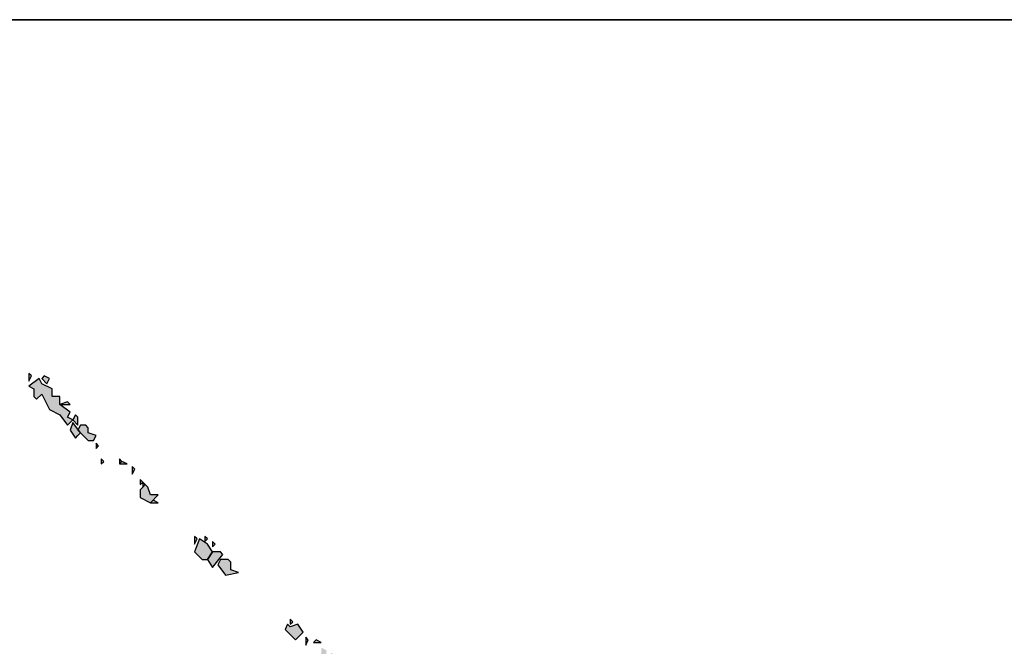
# Model space of a CAD drawing. Extents: x 797781 to 1255204, y 21234 to 1024248.
# Tile 820 of 1056: x 1187119 to 1187228, y 509045 to 509114. Entities that reach past the tile are written whole.
import ezdxf

# ---------------------------------------------------------------- set-up
doc = ezdxf.new("R2010")
doc.units = 0
doc.header["$LTSCALE"] = 1000
doc.header["$MEASUREMENT"] = 0
doc.layers.add('230303生产综合楼-平面图_t8$0$图框', color=4, linetype='Continuous', lineweight=35)
doc.layers.add('PUB_TEXT', color=7, linetype='Continuous')

# ---------------------------------------------------------------- blocks, each defined once
blk = doc.blocks.new('A$C59021D72')
at = {"linetype": 'Continuous'}
h = blk.add_hatch(color=256, dxfattribs=at)
h.paths.add_polyline_path([(1456.44, 489.84), (1455.87, 490.41), (1455.87, 489.27)])
h.paths.add_polyline_path([(1442.76, 502.95), (1442.19, 503.52), (1440.48, 503.52), (1439.91, 502.38), (1441.62, 500.1), (1444.47, 500.67), (1442.76, 501.24)])
h.paths.add_polyline_path([(1441.05, 504.66), (1440.48, 505.23), (1438.76, 505.23), (1437.62, 503.52), (1438.76, 501.81)])
h.paths.add_polyline_path([(1439.33, 506.94), (1438.76, 507.51), (1438.76, 506.37)])
h.paths.add_polyline_path([(1437.62, 506.94), (1435.91, 508.08), (1434.77, 505.23), (1436.48, 503.52), (1437.62, 503.52), (1438.76, 505.23)])
h.paths.add_polyline_path([(1437.62, 508.08), (1437.05, 508.65), (1437.05, 507.51)])
h.paths.add_polyline_path([(1435.34, 508.08), (1434.77, 508.65), (1434.77, 506.94)])
h.paths.add_polyline_path([(1426.79, 516.07), (1425.65, 516.64), (1425.08, 516.07)], flags=17)
h.paths.add_polyline_path([(1424.51, 519.49), (1423.94, 520.06), (1422.8, 518.92), (1422.8, 517.21), (1425.08, 516.07), (1426.79, 517.78), (1425.08, 517.78)])
h.paths.add_polyline_path([(1423.94, 520.06), (1423.37, 520.63), (1423.37, 519.49)])
h.paths.add_polyline_path([(1423.37, 520.63), (1422.8, 521.2), (1422.8, 520.06)])
h.paths.add_polyline_path([(1421.66, 523.48), (1421.09, 524.05), (1421.09, 522.34)])
h.paths.add_polyline_path([(1419.95, 524.62), (1418.81, 525.19), (1418.24, 524.62)])
h.paths.add_polyline_path([(1418.81, 525.19), (1418.24, 525.76), (1418.24, 524.62)])
h.paths.add_polyline_path([(1414.81, 525.19), (1414.24, 525.76), (1414.24, 524.62)])
h.paths.add_polyline_path([(1413.67, 528.61), (1413.1, 529.18), (1413.1, 528.04)])
h.paths.add_polyline_path([(1409.11, 530.89), (1409.68, 531.46), (1407.97, 533.74), (1407.4, 532.03), (1408.54, 530.32)])
h.paths.add_polyline_path([(1411.39, 532.6), (1410.82, 533.17), (1409.68, 533.17), (1409.11, 532.03), (1411.39, 529.75), (1412.53, 529.75), (1413.1, 530.89), (1411.39, 531.46)])
h.paths.add_polyline_path([(1409.11, 534.89), (1408.54, 535.46), (1407.97, 534.31), (1409.11, 533.17)])
h.paths.add_polyline_path([(1407.4, 537.74), (1406.83, 538.31), (1405.12, 537.74)], flags=17)
h.paths.add_polyline_path([(1401.13, 542.3), (1400.56, 543.44), (1398.28, 541.73), (1399.42, 541.16), (1399.42, 539.45), (1399.99, 538.88), (1401.13, 540.02), (1402.84, 536.6), (1405.12, 535.46), (1406.83, 533.17), (1407.97, 534.31), (1406.83, 534.89), (1407.4, 536.03), (1405.12, 537.74), (1405.12, 539.45), (1403.41, 539.45), (1403.41, 541.16)])
h.paths.add_polyline_path([(1402.84, 543.44), (1401.7, 544.01), (1401.13, 543.44), (1402.27, 542.3)])
h.paths.add_polyline_path([(1398.85, 544.01), (1398.28, 544.58), (1398.28, 542.87)])
h = blk.add_hatch(color=256, dxfattribs=at)
h.paths.add_polyline_path([(1468.99, 476.15), (1468.42, 476.72), (1468.42, 475.58)])
h.paths.add_polyline_path([(1468.42, 476.72), (1467.85, 477.29), (1467.85, 476.15)], flags=17)
h.paths.add_polyline_path([(1470.7, 477.29), (1470.13, 477.86), (1470.13, 476.72)])
h.paths.add_polyline_path([(1469.56, 479.57), (1468.99, 480.14), (1467.85, 479), (1468.99, 477.29)])
h.paths.add_polyline_path([(1467.28, 480.71), (1466.71, 481.28), (1463.86, 480.71), (1464.43, 478.43), (1466.14, 479.57), (1465, 478.43), (1466.14, 477.86), (1466.14, 476.15), (1468.42, 478.43), (1467.28, 479)])
h.paths.add_polyline_path([(1465.57, 482.42), (1465, 482.99), (1463.29, 481.28), (1465.57, 481.28)])
h.paths.add_polyline_path([(1463.86, 483.56), (1462.71, 484.13), (1462.71, 481.85), (1463.86, 482.42)])
h.paths.add_polyline_path([(1462.71, 485.27), (1461.57, 485.84), (1461, 485.27)])
h.paths.add_polyline_path([(1459.86, 485.84), (1459.29, 486.41), (1459.29, 484.7)])
h.paths.add_polyline_path([(1455.87, 488.7), (1455.3, 489.27), (1454.73, 488.13), (1457.01, 485.84), (1458.72, 487.56), (1457.58, 489.27)])
at = {"linetype": 'Continuous', "elevation": 0}
for points in [[(1398.85, 544.01), (1398.28, 544.58), (1398.28, 542.87), (1398.85, 544.01)], [(1401.13, 542.3), (1400.56, 543.44), (1398.28, 541.73), (1399.42, 541.16), (1399.42, 539.45), (1399.99, 538.88), (1401.13, 540.02), (1402.84, 536.6), (1405.12, 535.46), (1406.83, 533.17), (1407.97, 534.31), (1406.83, 534.89), (1407.4, 536.03), (1405.12, 537.74), (1405.12, 539.45), (1403.41, 539.45), (1403.41, 541.16), (1401.13, 542.3)], [(1402.84, 543.44), (1401.7, 544.01), (1401.13, 543.44), (1402.27, 542.3), (1402.84, 543.44)], [(1407.4, 537.74), (1406.83, 538.31), (1405.12, 537.74), (1407.4, 537.74)], [(1409.11, 530.89), (1409.68, 531.46), (1407.97, 533.74), (1407.4, 532.03), (1408.54, 530.32), (1409.11, 530.89)], [(1409.11, 534.89), (1408.54, 535.46), (1407.97, 534.31), (1409.11, 533.17), (1409.11, 534.89)], [(1411.39, 532.6), (1410.82, 533.17), (1409.68, 533.17), (1409.11, 532.03), (1411.39, 529.75), (1412.53, 529.75), (1413.1, 530.89), (1411.39, 531.46), (1411.39, 532.6)], [(1413.67, 528.61), (1413.1, 529.18), (1413.1, 528.04), (1413.67, 528.61)], [(1414.81, 525.19), (1414.24, 525.76), (1414.24, 524.62), (1414.81, 525.19)], [(1418.81, 525.19), (1418.24, 525.76), (1418.24, 524.62), (1418.81, 525.19)], [(1419.95, 524.62), (1418.81, 525.19), (1418.24, 524.62), (1419.95, 524.62)], [(1421.66, 523.48), (1421.09, 524.05), (1421.09, 522.34), (1421.66, 523.48)], [(1423.37, 520.63), (1422.8, 521.2), (1422.8, 520.06), (1423.37, 520.63)], [(1423.94, 520.06), (1423.37, 520.63), (1423.37, 519.49), (1423.94, 520.06)], [(1424.51, 519.49), (1423.94, 520.06), (1422.8, 518.92), (1422.8, 517.21), (1425.08, 516.07), (1426.79, 517.78), (1425.08, 517.78), (1424.51, 519.49)], [(1426.79, 516.07), (1425.65, 516.64), (1425.08, 516.07), (1426.79, 516.07)], [(1435.34, 508.08), (1434.77, 508.65), (1434.77, 506.94), (1435.34, 508.08)], [(1437.62, 506.94), (1435.91, 508.08), (1434.77, 505.23), (1436.48, 503.52), (1437.62, 503.52), (1438.76, 505.23), (1437.62, 506.94)], [(1437.62, 508.08), (1437.05, 508.65), (1437.05, 507.51), (1437.62, 508.08)], [(1439.33, 506.94), (1438.76, 507.51), (1438.76, 506.37), (1439.33, 506.94)], [(1441.05, 504.66), (1440.48, 505.23), (1438.76, 505.23), (1437.62, 503.52), (1438.76, 501.81), (1441.05, 504.66)], [(1442.76, 502.95), (1442.19, 503.52), (1440.48, 503.52), (1439.91, 502.38), (1441.62, 500.1), (1444.47, 500.67), (1442.76, 501.24), (1442.76, 502.95)], [(1456.44, 489.84), (1455.87, 490.41), (1455.87, 489.27), (1456.44, 489.84)], [(1455.87, 488.7), (1455.3, 489.27), (1454.73, 488.13), (1457.01, 485.84), (1458.72, 487.56), (1457.58, 489.27), (1455.87, 488.7)], [(1459.86, 485.84), (1459.29, 486.41), (1459.29, 484.7), (1459.86, 485.84)], [(1462.71, 485.27), (1461.57, 485.84), (1461, 485.27), (1462.71, 485.27)]]:
    blk.add_lwpolyline(points, dxfattribs=at)
blk = doc.blocks.new('230303生产综合楼-平面图_t8$0$图签')
at = {"layer": '230303生产综合楼-平面图_t8$0$图框', "color": 4}
blk.add_line((-4000, 10100), (0, 10100), dxfattribs=at)
at = {"layer": 'PUB_TEXT'}
blk.add_blockref('A$C59021D72', (-2594.44, 9477.47), dxfattribs=at)

msp = doc.modelspace()

# ---------------------------------------------------------------- block references
at = {"xscale": 0.5, "yscale": 0.5, "zscale": 0.5}
msp.add_blockref('230303生产综合楼-平面图_t8$0$图签', (1187718.51, 504064.1), dxfattribs=at)

doc.saveas('drawing.dxf')
